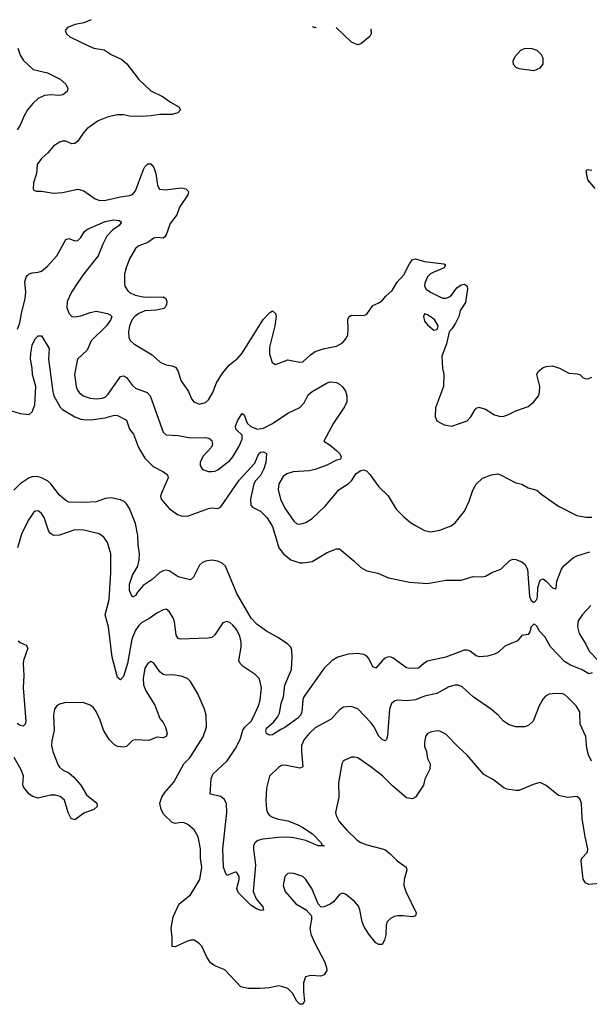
# Model space of a CAD drawing. Header units: inches. Extents: x 1839270 to 1929235, y 762242 to 910350.
# Tile 354 of 362: x 1901527 to 1905273, y 902009 to 908482. Entities that reach past the tile are written whole.
import ezdxf

# ---------------------------------------------------------------- set-up
doc = ezdxf.new("R2010")
doc.units = ezdxf.units.IN
doc.header["$MEASUREMENT"] = 0
doc.layers.add('B9900', color=7, linetype='Continuous')

msp = doc.modelspace()

# ---------------------------------------------------------------- linework, layer by layer
at = {"layer": 'B9900', "color": 5}
for points, elevation in [([(1901998, 908482.1), (1901950, 908461.6), (1901892, 908450), (1901842, 908430), (1901827.3, 908410), (1901836, 908390), (1901858, 908370), (1901980.7, 908310), (1902015.4, 908295.4), (1902083.2, 908283.2), (1902130, 908253.7), (1902199.9, 908219.9), (1902232.7, 908192.7), (1902310, 908088.4), (1902390, 908015.3), (1902470, 907974), (1902519.1, 907939.1), (1902574.8, 907910), (1902584.9, 907890), (1902567.3, 907870), (1902530, 907858.3), (1902450, 907858.7), (1902391, 907849), (1902330, 907846.4), (1902250, 907848.4), (1902210, 907855.6), (1902170, 907856.9), (1902110, 907843.1), (1902043.5, 907816.5), (1901970, 907764.2), (1901939.6, 907730), (1901910, 907684.2), (1901890, 907668), (1901870, 907666), (1901830, 907683.5), (1901810, 907684), (1901790, 907675.8), (1901750.4, 907650), (1901713.5, 907606.5), (1901670, 907569.6), (1901642.7, 907530), (1901637.1, 907470), (1901618.4, 907410), (1901616, 907370), (1901621.4, 907361.4), (1901634.8, 907354.8), (1901670, 907354), (1901750, 907342), (1901810, 907346), (1901910, 907368.9), (1901950, 907357.4), (1902024, 907304), (1902053.9, 907293.9), (1902094.8, 907294.8), (1902190, 907317.3), (1902250, 907325.4), (1902270, 907333.6), (1902290, 907357), (1902341.8, 907498.2), (1902350, 907514.8), (1902370, 907534), (1902390, 907533.4), (1902410.2, 907510.2), (1902423.6, 907470), (1902432.6, 907392.6), (1902447.3, 907367.3), (1902483.2, 907363.2), (1902590, 907376.3), (1902619.3, 907370), (1902634.7, 907354.7), (1902638, 907350), (1902633.1, 907330), (1902579.2, 907250), (1902560.3, 907199.7), (1902516.9, 907143.1), (1902491.4, 907068.6), (1902483.1, 907056.9), (1902470, 907045.7), (1902430, 907049.7), (1902410, 907044.7), (1902370, 907018.2), (1902310, 906996.1), (1902290, 906978), (1902249.1, 906910), (1902226.7, 906850), (1902216.9, 906810), (1902216, 906750), (1902218.9, 906730), (1902238.4, 906698.4), (1902250, 906687.6), (1902287.7, 906670), (1902350, 906657.1), (1902470, 906660.5), (1902488.1, 906648.1), (1902494.9, 906630), (1902492.7, 906610), (1902486.4, 906593.6), (1902476, 906584), (1902427.3, 906572.7), (1902350, 906569), (1902310.3, 906550), (1902285.2, 906530), (1902268.1, 906510), (1902250.2, 906470), (1902242.7, 906430), (1902245.3, 906390), (1902255.8, 906370), (1902277.1, 906350), (1902397.8, 906277.8), (1902450.7, 906230), (1902490, 906213.7), (1902530, 906207), (1902554.7, 906194.7), (1902568.5, 906170), (1902586.7, 906110), (1902638.5, 906038.6), (1902656.4, 905990), (1902673.4, 905970), (1902710, 905954.6), (1902750, 905965.2), (1902770, 905982), (1902797.7, 906030), (1902819.5, 906090), (1902861.2, 906158.8), (1902907, 906213), (1902962.6, 906257.4), (1902990, 906288.7), (1903128.4, 906510), (1903170, 906554.9), (1903190, 906567.3), (1903210, 906551), (1903213.1, 906530), (1903206, 906470), (1903169.1, 906330), (1903170, 906284.7), (1903187.9, 906227.9), (1903210, 906214.8), (1903290, 906245.3), (1903369.6, 906230.4), (1903390, 906233), (1903440.5, 906279.5), (1903470, 906300.3), (1903522.6, 906317.4), (1903610, 906336.5), (1903650, 906358.3), (1903674.3, 906385.7), (1903684.1, 906410), (1903688.2, 906450), (1903685.7, 906510), (1903691.2, 906528.8), (1903710, 906538.9), (1903790, 906538), (1903810, 906546), (1903850, 906602), (1903890, 906620.4), (1903910, 906634.9), (1903934.8, 906665.2), (1903977.4, 906702.6), (1904010, 906757), (1904054.5, 906805.5), (1904090, 906877.1), (1904110, 906904.9), (1904130, 906908.8), (1904190, 906891.3), (1904317.3, 906877.3), (1904326.8, 906870), (1904318.8, 906850), (1904250, 906822.7), (1904228.8, 906811.2), (1904208.2, 906791.8), (1904191.3, 906750), (1904190.2, 906730), (1904200.9, 906710), (1904228.7, 906690), (1904290, 906660.9), (1904310, 906652), (1904330, 906650.4), (1904350, 906657.1), (1904366.6, 906670), (1904401, 906719), (1904430, 906739.1), (1904450, 906744), (1904459.9, 906739.9), (1904470.4, 906730.4), (1904472.7, 906712.7), (1904458.3, 906621.7), (1904424.9, 906570), (1904414, 906530), (1904392.3, 906487.7), (1904370, 906448.7), (1904350.9, 906429.1), (1904334, 906350), (1904304, 906270), (1904307.3, 906190), (1904316.3, 906150), (1904314, 906070), (1904261.6, 905930), (1904259.1, 905870), (1904270, 905844.7), (1904318, 905818), (1904370, 905810.6), (1904470, 905845.5), (1904494.5, 905870), (1904521.7, 905918.3), (1904531.5, 905928.5), (1904546.2, 905933.8), (1904590, 905922), (1904650, 905883.1), (1904690, 905874), (1904710, 905874.9), (1904736.3, 905883.7), (1904790, 905910.5), (1904870, 905939.1), (1904909.3, 905970), (1904938, 906010), (1904944.5, 906030), (1904947, 906070), (1904927.3, 906150), (1904937.2, 906170), (1904970, 906196.3), (1904990, 906203), (1905030, 906205.5), (1905076, 906190), (1905138.4, 906158.4), (1905193.8, 906153.8), (1905210, 906148.4), (1905230, 906129.1), (1905250, 906121.6), (1905270, 906122.3), (1905290, 906131.5)], 680), ([(1903475.6, 908434.3), (1903470, 908429.6), (1903451.8, 908435.1)], 680), ([(1903836.8, 908422.6), (1903838.4, 908390), (1903828.8, 908371.2), (1903770, 908322.7), (1903750, 908316.2), (1903710, 908334.7), (1903608.1, 908430)], 680), ([(1901514.7, 908294.7), (1901530, 908248), (1901553, 908213), (1901615.6, 908155.6), (1901710, 908132.2), (1901793.4, 908090), (1901830, 908059.1), (1901843.8, 908030), (1901839.1, 908010), (1901811.2, 907988.8), (1901790, 907983.9), (1901730, 907988.6), (1901690, 907983.9), (1901650, 907963.5), (1901613.4, 907930), (1901579.5, 907890), (1901554.5, 907845.5), (1901531.3, 907788.7), (1901510, 907756.9)], 660), ([(1905311.7, 907371.7), (1905263.1, 907430), (1905252.3, 907487.7), (1905262, 907498), (1905290, 907492.2)], 680), ([(1901513.4, 906446.6), (1901529.1, 906490), (1901538.4, 906550), (1901564.3, 906650), (1901566.9, 906690), (1901560.9, 906759.1), (1901570, 906788.2), (1901579.6, 906800.4), (1901590, 906810.3), (1901610, 906818.3), (1901650, 906821.5), (1901670, 906828.9), (1901710, 906860.8), (1901771.5, 906930), (1901830, 907038), (1901850, 907043.6), (1901890, 907028), (1901910, 907030.3), (1901930.5, 907049.5), (1901952.4, 907087.6), (1901970, 907102.3), (1902090, 907155.2), (1902146.9, 907166.9), (1902182, 907162), (1902196.3, 907150), (1902180.5, 907130), (1902139.3, 907100.7), (1902100.9, 907059.1), (1902073.9, 907006.1), (1902043.1, 906930), (1901949, 906811), (1901910, 906754.3), (1901867.1, 906690), (1901839.3, 906630), (1901837.5, 906590), (1901850, 906553), (1901870, 906530.3), (1901890, 906528.3), (1901930, 906534), (1901990, 906557.1), (1902030, 906564.7), (1902104, 906550), (1902122, 906542), (1902133.2, 906530), (1902127.1, 906510), (1902098, 906470), (1901998.5, 906370), (1901970.2, 906310), (1901908.6, 906250), (1901888.7, 906150), (1901899.3, 906070), (1901906.5, 906046.5), (1901918.7, 906030), (1901945.5, 906010), (1901990, 905994.4), (1902030, 905990.2), (1902070, 905993.2), (1902090, 906001.2), (1902110, 906019.6), (1902190, 906135.6), (1902210, 906140.2), (1902230, 906130.2), (1902270, 906077.6), (1902290, 906058.7), (1902365.5, 906030), (1902386.3, 906010), (1902470, 905771), (1902490, 905753), (1902570, 905748.1), (1902650, 905732.1), (1902750, 905735.6), (1902770.2, 905730.2), (1902790, 905714.9), (1902795.3, 905690), (1902786.7, 905670), (1902731.7, 905610), (1902714.3, 905570), (1902714.9, 905550), (1902730, 905524.9), (1902770, 905511.8), (1902790, 905511.7), (1902810, 905513.1), (1902830, 905521.7), (1902910, 905584), (1902930, 905608.7), (1902970, 905678), (1902990, 905723.8), (1902989.9, 905749.9), (1902948.9, 905788.9), (1902945.5, 905810), (1902961.9, 905850), (1902990, 905893.4), (1903004.4, 905884.4), (1903023.9, 905830), (1903048.1, 905808.1), (1903090, 905790.8), (1903130, 905796.8), (1903190, 905826.2), (1903290, 905895.2), (1903370, 905933.4), (1903398, 905962), (1903425.4, 906014.6), (1903450, 906037.6), (1903550, 906095.3), (1903570, 906100.9), (1903610, 906096.9), (1903630, 906086.5), (1903650, 906068), (1903670, 906038.9), (1903678.9, 906010), (1903677.6, 905970), (1903663.8, 905936.2), (1903590, 905828.7), (1903527, 905710), (1903570, 905683.8), (1903610.7, 905650), (1903630.7, 905630), (1903641, 905610), (1903639.8, 905600.2), (1903634, 905590), (1903610, 905586.6), (1903547.3, 905552.7), (1903470, 905524.4), (1903430, 905516), (1903324.7, 905510), (1903283.9, 905496.1), (1903260.8, 905479.2), (1903231.7, 905430), (1903226.7, 905393.3), (1903242.9, 905330), (1903270.2, 905270), (1903330, 905184.4), (1903350, 905168.4), (1903370, 905164.9), (1903410, 905175.6), (1903450, 905203.6), (1903535.5, 905284.5), (1903627.8, 905392.2), (1903686.6, 905430), (1903709.5, 905450), (1903740.7, 905499.3), (1903770, 905519.1), (1903790, 905522), (1903810, 905513.4), (1903830, 905493), (1903889.1, 905410), (1903950.9, 905350.9), (1904003.9, 905263.9), (1904054.1, 905214.1), (1904097.2, 905177.2), (1904130, 905156.4), (1904190, 905124.4), (1904230, 905115.3), (1904290, 905127), (1904330, 905140.3), (1904365.1, 905154.9), (1904390, 905173.4), (1904451.8, 905250), (1904482.7, 905317.3), (1904507.6, 905390), (1904530, 905427.7), (1904570, 905467.7), (1904630, 905490.6), (1904670, 905496.3), (1904690, 905490.7), (1904790, 905436.3), (1904830, 905427.3), (1904870, 905403.8), (1904928.5, 905388.5), (1904959.9, 905359.9), (1905070, 905282.8), (1905190, 905223), (1905250.3, 905210.3), (1905290, 905211.8)], 660), ([(1901473.4, 905910), (1901530, 905892.8), (1901590, 905885.5), (1901610, 905904), (1901627.4, 905950), (1901632.7, 906070), (1901611.2, 906150), (1901609.3, 906190), (1901598.4, 906250), (1901599.8, 906290), (1901610, 906342), (1901630, 906383.1), (1901650, 906403), (1901670, 906404), (1901720.5, 906320.5), (1901717.7, 906250), (1901744.6, 906035.4), (1901752.3, 906010), (1901793.9, 905933.9), (1901810, 905919), (1901889.2, 905870), (1901930, 905855.6), (1901968.1, 905851.9), (1902010, 905854.2), (1902090, 905864.1), (1902150, 905881.9), (1902170, 905880.5), (1902230.3, 905850), (1902249.3, 905790), (1902276.1, 905756.1), (1902307.7, 905670), (1902350, 905599), (1902404.7, 905544.7), (1902473.7, 905510), (1902500.2, 905490), (1902504.3, 905470), (1902459.3, 905370), (1902454.2, 905350), (1902458.2, 905330), (1902510, 905268.4), (1902565.7, 905230), (1902590, 905220.9), (1902630, 905217.7), (1902770, 905268.9), (1902790, 905273.7), (1902830, 905269.1), (1902850, 905280.2), (1902970, 905454.2), (1903072.7, 905567.3), (1903099.3, 905630), (1903110, 905638), (1903130, 905642), (1903150.5, 905630.5), (1903146.3, 905570), (1903133, 905530), (1903110, 905486.2), (1903078.2, 905450), (1903068, 905430), (1903046.2, 905330), (1903047.7, 905290), (1903057.8, 905277.8), (1903111.3, 905250), (1903151.6, 905210), (1903190.1, 905150), (1903231, 905010), (1903262.8, 904970), (1903310, 904931.5), (1903370, 904911.6), (1903390, 904910.3), (1903450, 904920.3), (1903550, 904979.5), (1903610, 905004), (1903630, 905004), (1903725.1, 904925.1), (1903770, 904880.4), (1903810, 904858.7), (1903883, 904843), (1903951.9, 904811.9), (1904090, 904784.9), (1904210, 904774.4), (1904330, 904798), (1904430, 904796.4), (1904510, 904820.5), (1904570, 904819.3), (1904590, 904824.4), (1904632.9, 904847.1), (1904690.9, 904869.1), (1904750, 904927.3), (1904770, 904934.8), (1904790, 904934), (1904830, 904917.3), (1904850, 904902), (1904865.7, 904870), (1904880.2, 904690), (1904890, 904663.1), (1904910, 904650.3), (1904926.9, 904670), (1904932.5, 904687.5), (1904935.1, 904750), (1904950, 904797.3), (1904970, 904804.9), (1904990.3, 904790.3), (1905030, 904746.8), (1905050, 904741), (1905056, 904744), (1905059.7, 904790), (1905090.8, 904870), (1905106.8, 904893.2), (1905170, 904945.7), (1905190, 904957.1), (1905277.1, 904982.9)], 640), ([(1905292.7, 904187.3), (1905270, 904182), (1905227, 904207), (1905150, 904238.9), (1905110, 904262), (1905018, 904358), (1904982, 904422), (1904944, 904464), (1904930, 904492), (1904910, 904509.6), (1904890.4, 904490), (1904881.7, 904458.3), (1904870, 904439.3), (1904830, 904433.2), (1904800.7, 904399.3), (1904717.4, 904362.6), (1904675.4, 904324.6), (1904650.2, 904309.8), (1904603.2, 904296.8), (1904550, 904292.9), (1904530, 904299.8), (1904489.9, 904329.9), (1904470, 904336.7), (1904450, 904336.9), (1904330, 904291.6), (1904210, 904264.2), (1904185.3, 904250), (1904150, 904219.1), (1904095.6, 904215.6), (1904070, 904220.5), (1903983.8, 904283.8), (1903970, 904291.6), (1903952.2, 904292.2), (1903930, 904283.7), (1903912.4, 904270), (1903870, 904218.7), (1903850, 904226.6), (1903822.6, 904282.6), (1903810, 904296.8), (1903790, 904308.9), (1903750, 904315.2), (1903686.8, 904310), (1903619.1, 904290), (1903582, 904270), (1903530, 904218), (1903396.5, 904030), (1903390.3, 904010), (1903382.3, 903930), (1903373.7, 903910), (1903357.1, 903890), (1903270, 903828.4), (1903244, 903816), (1903190, 903779.3), (1903170, 903779), (1903150, 903788.7), (1903146.6, 903806.6), (1903150, 903824.7), (1903196.2, 903863.8), (1903222.9, 903897.1), (1903236.3, 903923.7), (1903247, 903987), (1903261.7, 904030), (1903270, 904106.7), (1903314.9, 904210), (1903320.1, 904290), (1903317.3, 904337.3), (1903310, 904356), (1903290, 904375.8), (1903230, 904418), (1903150, 904461), (1903090, 904506.6), (1903050, 904547.9), (1902955.9, 904710), (1902881.6, 904890), (1902858.9, 904910), (1902830, 904921.6), (1902790, 904927.6), (1902750, 904922.6), (1902730, 904913), (1902710, 904895.6), (1902670, 904817.6), (1902650, 904798.9), (1902570, 904819.8), (1902510, 904858.3), (1902490, 904862.7), (1902470, 904858.8), (1902450, 904846.8), (1902398.3, 904801.7), (1902338.4, 904761.6), (1902301.8, 904718.2), (1902290, 904696), (1902270, 904686), (1902250, 904729), (1902249.2, 904770), (1902269.8, 904829.8), (1902303.9, 904890), (1902313.8, 904930), (1902315.8, 904970), (1902305.5, 905030), (1902303.6, 905090), (1902288.2, 905170), (1902250, 905268.2), (1902230, 905299.2), (1902214, 905313.9), (1902190, 905325), (1902130, 905338.6), (1902090, 905333.1), (1902030, 905312.2), (1901950, 905307.7), (1901850, 905311.1), (1901830, 905321.7), (1901790, 905355.6), (1901732.7, 905430), (1901710, 905449.8), (1901670, 905470.7), (1901642.2, 905477.8), (1901610, 905476.5), (1901590, 905469.8), (1901530, 905431.6), (1901489.5, 905390)], 640), ([(1905287.8, 903607.8), (1905268, 903648), (1905257.1, 903690), (1905249.5, 903770), (1905213.1, 903850), (1905210, 903932), (1905186, 903970), (1905130, 904028.9), (1905110, 904045), (1905090, 904051.8), (1905030, 904050.9), (1905010, 904047.4), (1904985.3, 904034.7), (1904970, 904016.9), (1904942.8, 903970), (1904903.7, 903870), (1904876.3, 903843.7), (1904850, 903834), (1904790, 903833.6), (1904745.6, 903845.6), (1904709.8, 903869.8), (1904674.5, 903910), (1904630, 903947), (1904510, 904031.1), (1904436.6, 904096.6), (1904410, 904106.6), (1904390, 904106.6), (1904350, 904095.4), (1904270, 904051.8), (1904190, 904035.3), (1904130, 904010.9), (1904070, 904003.5), (1904010, 904007.8), (1903995.3, 904004.7), (1903973.1, 903986.9), (1903958.9, 903950), (1903946.6, 903773.4), (1903940.5, 903750), (1903930, 903741.6), (1903910, 903749.7), (1903890, 903772.1), (1903855.7, 903835.7), (1903838.4, 903858.4), (1903750, 903951.3), (1903706.7, 903966.7), (1903657.2, 903962.8), (1903630, 903945.6), (1903575.6, 903884.4), (1903470, 903826.8), (1903430, 903789.8), (1903397.5, 903750), (1903380.6, 903710), (1903380.2, 903670), (1903390, 903569.4), (1903370, 903561.5), (1903270, 903581), (1903250, 903578.6), (1903230, 903566.3), (1903170.7, 903509.3), (1903151.2, 903430), (1903146.1, 903350), (1903150.8, 903290), (1903156.3, 903270), (1903170, 903250.2), (1903190, 903238.7), (1903230, 903226.6), (1903290, 903215.1), (1903352.2, 903190), (1903388.5, 903170), (1903451.8, 903130), (1903510.7, 903070), (1903515.3, 903055.3), (1903531.3, 903050), (1903490, 903049.8), (1903410, 903084.8), (1903330, 903102.5), (1903287.1, 903107.1), (1903230, 903106), (1903126.6, 903093.4), (1903094.4, 903085.6), (1903073.6, 903070), (1903065.9, 903050), (1903064.6, 903030), (1903077.4, 902922.6), (1903062, 902750), (1903082.1, 902702.1), (1903126.4, 902650), (1903131.5, 902628.5), (1903114.9, 902625.1), (1903090, 902634.3), (1903050, 902659.3), (1902963, 902743), (1902955.8, 902770), (1902969.6, 902830), (1902969.6, 902849.6), (1902958, 902870), (1902950, 902878), (1902943.4, 902876.6), (1902890, 902855.3), (1902878.7, 902878.7), (1902867.6, 902910), (1902862.9, 903030), (1902888.8, 903268.8), (1902886.8, 903326.8), (1902874.1, 903354.1), (1902850, 903374.4), (1902780.9, 903390), (1902787.4, 903490), (1902798.3, 903521.7), (1902890.7, 903610), (1902946, 903690), (1902977.8, 903750), (1902995.3, 903810), (1903008.5, 903830), (1903048.7, 903870), (1903061.1, 903890), (1903097.4, 903970), (1903109.8, 904010), (1903116.4, 904090), (1903109.8, 904129.8), (1903101.3, 904150), (1903076, 904176), (1902996.2, 904230), (1902976.2, 904250), (1902968.3, 904268.3), (1902983.3, 904356.7), (1902984.7, 904390), (1902974.8, 904430), (1902954.2, 904470), (1902930, 904500.7), (1902910, 904518), (1902890, 904526), (1902864.1, 904515.9), (1902810, 904437.2), (1902790, 904420.9), (1902763.8, 904416.2), (1902582, 904410), (1902570, 904414.5), (1902556.2, 904436.2), (1902545.3, 904525.3), (1902536.2, 904550), (1902510, 904591.8), (1902490, 904606), (1902470, 904603), (1902430, 904580.5), (1902377.6, 904542.4), (1902330, 904518.4), (1902310, 904498.7), (1902290, 904468.8), (1902263.8, 904410), (1902236.1, 904250), (1902210, 904164), (1902190, 904142.7), (1902170, 904157.2), (1902134.9, 904290), (1902110.4, 904490), (1902090.5, 904570), (1902114.8, 904670), (1902127.5, 904847.5), (1902127.1, 904970), (1902105.3, 905045.3), (1902080.4, 905080.4), (1902050, 905101.3), (1901950, 905127), (1901890, 905127.1), (1901790, 905092.7), (1901750, 905090.9), (1901730, 905103.1), (1901718.1, 905118.2), (1901688.5, 905210), (1901670, 905235.8), (1901650, 905252.8), (1901630, 905251.5), (1901618.8, 905241.2), (1901583.2, 905190), (1901539.8, 905100.2), (1901513.4, 905010)], 660), ([(1905283.2, 904630), (1905228.6, 904571.4), (1905198.8, 904530), (1905194.8, 904490), (1905206.3, 904446.3), (1905250, 904375.5), (1905271.7, 904330), (1905330, 904270.3)], 640), ([(1901518.3, 904398.3), (1901530, 904388.3), (1901570.1, 904370.1), (1901580.6, 904350), (1901551.7, 904270), (1901549.4, 904250), (1901554.6, 904170), (1901550.9, 904090), (1901568.8, 903871.2), (1901562.4, 903850), (1901550, 903837.6), (1901530, 903842.2), (1901510, 903855.1)], 660), ([(1905364.9, 902804.9), (1905270, 902797.2), (1905247.7, 902807.7), (1905232.5, 902832.5), (1905219.5, 902950), (1905224.4, 902970), (1905260.4, 903010), (1905263.5, 903030), (1905245.8, 903110), (1905227, 903230), (1905222, 903330), (1905210, 903359.3), (1905190, 903374), (1905130, 903367.3), (1905070, 903382.4), (1904990, 903448.2), (1904950, 903466), (1904910, 903456.9), (1904810, 903415.1), (1904790, 903413.3), (1904730, 903423.6), (1904710, 903431.5), (1904644, 903484), (1904579.8, 903519.8), (1904470, 903647.3), (1904410, 903700.7), (1904330, 903784.2), (1904290, 903804.2), (1904270, 903806), (1904230, 903797.6), (1904210, 903789.3), (1904195.5, 903770), (1904189, 903729), (1904190, 903704.7), (1904202.6, 903670), (1904210, 903624.7), (1904227.3, 903590), (1904224.5, 903555.5), (1904191.5, 903488.5), (1904181.8, 903450), (1904130, 903371.3), (1904110, 903360.4), (1904070, 903366.2), (1903982, 903442), (1903913, 903510), (1903830, 903575.4), (1903750, 903629.5), (1903730, 903634.5), (1903710, 903632.7), (1903665.2, 903614.8), (1903653.4, 903606.6), (1903644.9, 903590), (1903624.4, 903464.4), (1903625.2, 903370), (1903604.9, 903270), (1903608.5, 903250), (1903628.7, 903210), (1903675.5, 903155.5), (1903747.2, 903087.2), (1903771.6, 903071.6), (1903810, 903057.1), (1903927.4, 903027.4), (1903961.2, 903001.2), (1904010, 902952.2), (1904068, 902910), (1904072.2, 902890), (1904054.6, 902830), (1904054.3, 902790), (1904066.3, 902750), (1904134.9, 902610), (1904130.3, 902589.7), (1904110, 902583.5), (1904050, 902591.2), (1904014, 902590), (1903990, 902586.6), (1903966.4, 902573.6), (1903944, 902550), (1903936.3, 902530), (1903935.2, 902464.8), (1903926.8, 902430), (1903910, 902402), (1903890, 902401.2), (1903870, 902413.2), (1903822.9, 902470), (1903790, 902522.7), (1903779.1, 902550), (1903764.2, 902630), (1903754.7, 902654.7), (1903730, 902685.4), (1903670, 902732.4), (1903650, 902738.9), (1903630, 902731.6), (1903590, 902682), (1903570, 902667), (1903530, 902649), (1903510, 902648), (1903489.3, 902669.3), (1903449.5, 902770), (1903410, 902829.2), (1903390, 902849.2), (1903330.9, 902869.1), (1903310, 902871.8), (1903290, 902869), (1903271, 902850), (1903260.7, 902790), (1903273.4, 902750), (1903343, 902670), (1903411, 902630), (1903446, 902590), (1903447.1, 902567.1), (1903435.8, 902510), (1903442.6, 902470), (1903469, 902410), (1903532.6, 902290), (1903545.7, 902250), (1903546.4, 902230), (1903530, 902202), (1903506, 902194), (1903442.4, 902197.6), (1903407.3, 902190), (1903393.4, 902150), (1903393, 902090), (1903400.7, 902030), (1903390, 902008.7), (1903370, 902009.2), (1903350, 902029.3), (1903321.3, 902081.3), (1903302.3, 902102.3), (1903290, 902111.5), (1903250, 902125.6), (1903230, 902129.6), (1903170, 902117.6), (1903108.5, 902111.5), (1903030, 902111.5), (1902982.6, 902122.6), (1902875.3, 902235.3), (1902810, 902262), (1902782.3, 902282.3), (1902757.7, 902317.7), (1902724.5, 902390), (1902706, 902410), (1902674, 902430), (1902650, 902429.6), (1902630, 902423.6), (1902550, 902386.6), (1902529.3, 902389.3), (1902531.1, 902448.9), (1902523.5, 902510), (1902535.9, 902584.1), (1902576.3, 902670), (1902651.2, 902728.8), (1902711.6, 902828.4), (1902724.5, 902910), (1902715.6, 902970), (1902716.9, 903030), (1902700.5, 903110), (1902675.8, 903155.8), (1902633.6, 903190), (1902610, 903201.4), (1902590, 903203.1), (1902550, 903197.2), (1902530, 903203.9), (1902475.5, 903255.5), (1902457.8, 903290), (1902449, 903331), (1902461.5, 903370), (1902480.4, 903399.6), (1902540.5, 903470), (1902607.8, 903590), (1902645.6, 903630), (1902732.9, 903767.1), (1902755.1, 903830), (1902753.7, 903910), (1902741.7, 903950), (1902699.7, 904050), (1902650, 904131.6), (1902629.8, 904149.8), (1902590, 904165.1), (1902534.6, 904174.6), (1902490, 904172.1), (1902470, 904177.2), (1902450, 904195.4), (1902410, 904251.6), (1902390, 904261.6), (1902370, 904249.6), (1902350, 904218), (1902339.4, 904150), (1902342.2, 904110), (1902356.5, 904070), (1902416, 903976), (1902448, 903888), (1902470, 903861), (1902486.8, 903830), (1902497.3, 903790), (1902490, 903769.3), (1902470, 903760.9), (1902430, 903766), (1902376.1, 903743.9), (1902290, 903748.3), (1902270, 903743), (1902230, 903704.4), (1902210, 903698.7), (1902170, 903704.2), (1902150, 903714), (1902115.4, 903750), (1902078.3, 903810), (1902055.8, 903875.8), (1902030, 903932.7), (1902010, 903962), (1901990, 903976.2), (1901949.7, 903989.7), (1901830, 903992.8), (1901790, 903982.4), (1901770.3, 903969.7), (1901756.4, 903950), (1901748.7, 903910), (1901754.7, 903810), (1901738.2, 903741.8), (1901735.6, 903710), (1901744.4, 903670), (1901781.4, 903581.4), (1901790, 903566.7), (1901808.4, 903550), (1901850.5, 903530), (1901882.8, 903502.8), (1901930.4, 903450), (1901966.9, 903386.9), (1902034.8, 903330), (1902036, 903310), (1902016, 903290), (1901950, 903264.5), (1901890, 903221.2), (1901866.6, 903230), (1901845.6, 903270), (1901822.4, 903350), (1901794.1, 903374.1), (1901763.3, 903383.3), (1901730, 903384.7), (1901650, 903364.5), (1901614, 903374), (1901589.8, 903389.8), (1901554.5, 903434.5), (1901548.7, 903450), (1901553, 903510), (1901536.5, 903550), (1901491.7, 903631.7)], 680)]:
    msp.add_lwpolyline(points, dxfattribs=dict(at, elevation=elevation))
for points, elevation in [([(1904848.3, 908291.7), (1904819.8, 908280.2), (1904782.4, 908237.6), (1904770.6, 908210), (1904773, 908190), (1904790, 908170.6), (1904810, 908161.6), (1904910, 908148), (1904950, 908166), (1904969, 908190), (1904969.3, 908230), (1904959.3, 908250), (1904930, 908279.5), (1904898, 908290)], 720), ([(1904190, 906548.7), (1904183, 906530), (1904190, 906501), (1904210, 906476), (1904250, 906441), (1904270, 906444.7), (1904275.3, 906450), (1904279, 906470), (1904256, 906510), (1904210, 906542.7)], 680)]:
    msp.add_lwpolyline(points, close=True, dxfattribs=dict(at, elevation=elevation))

doc.saveas('drawing.dxf')
